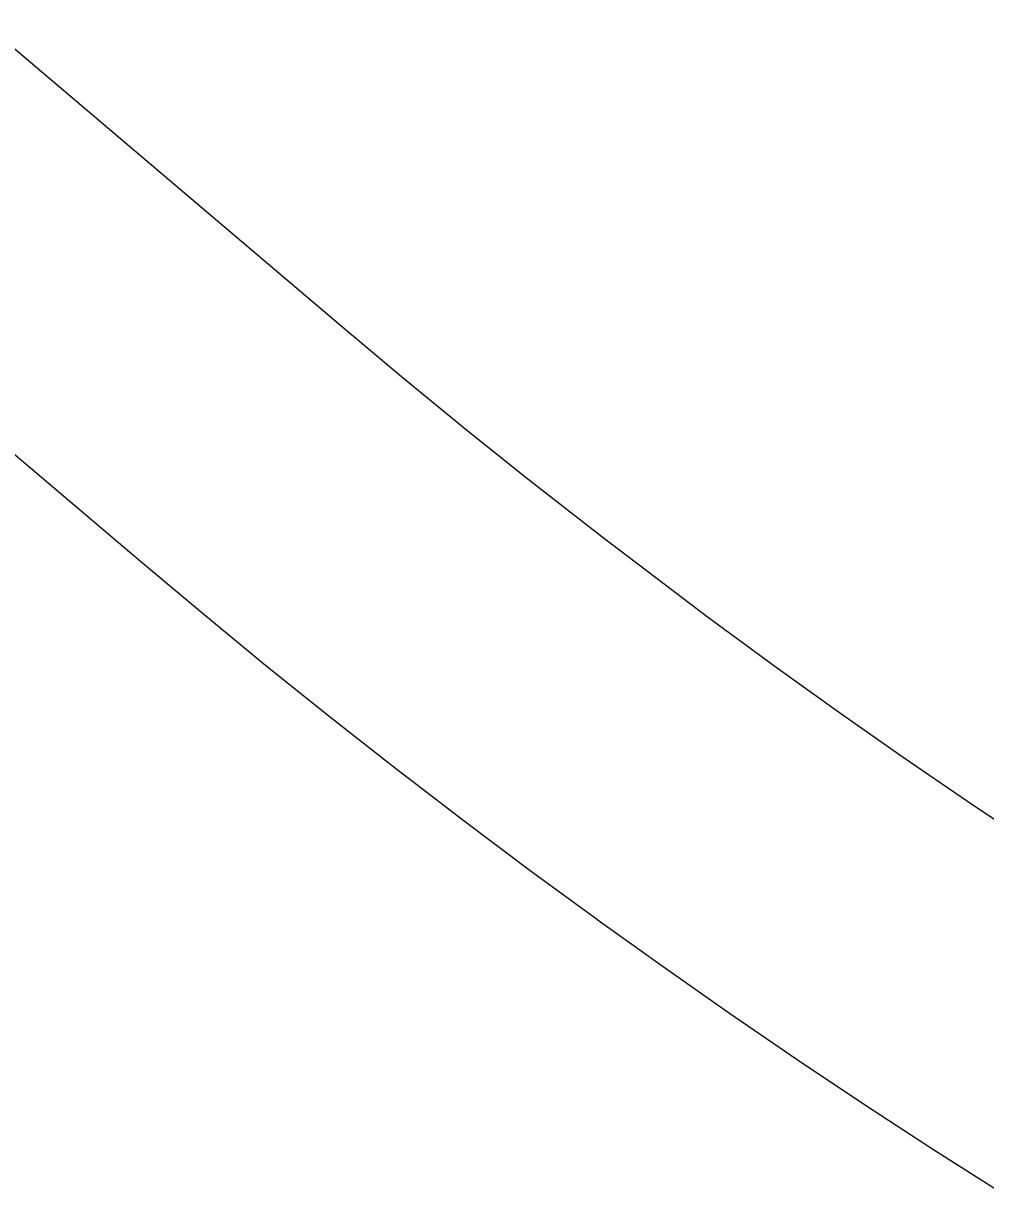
# Model space of a CAD drawing. Extents: x 2071991 to 2268989, y 436479 to 469629.
# Drawn here: x 2095338 to 2096115, y 459152 to 460098 of the extents above; entities that cross this region are included whole.
import ezdxf

# ---------------------------------------------------------------- set-up
doc = ezdxf.new("R2010")
doc.units = 0
doc.layers.add('approx_PSA', color=7, linetype='Continuous')

msp = doc.modelspace()

# ---------------------------------------------------------------- linework, layer by layer
at = {"layer": 'approx_PSA'}
for p, q in [((2095306.94, 460097.57), (2095594.43, 459853.59)), ((2095432.67, 459662.98), (2095145.18, 459906.95)), ((2095594.43, 459853.59), (2095643.48, 459812.43)), ((2095643.48, 459812.43), (2095692.97, 459771.8)), ((2095692.97, 459771.8), (2095742.9, 459731.71)), ((2095742.9, 459731.71), (2095805.05, 459683.05)), ((2095805.05, 459683.05), (2095891.35, 459617.68)), ((2095483.8, 459620.06), (2095432.67, 459662.98)), ((2095535.4, 459577.7), (2095483.8, 459620.06)), ((2095891.35, 459617.68), (2095945.94, 459577.59)), ((2095587.46, 459535.91), (2095535.4, 459577.7)), ((2095945.94, 459577.59), (2095997, 459540.96)), ((2095997, 459540.96), (2096048.45, 459504.88)), ((2095639.97, 459494.69), (2095587.46, 459535.91)), ((2096048.45, 459504.88), (2096100.28, 459469.36)), ((2095652.29, 459485.24), (2095639.97, 459494.69)), ((2095652.25, 459485.18), (2095652.29, 459485.24)), ((2095652.3, 459485.23), (2095652.25, 459485.18)), ((2095692.92, 459454.05), (2095652.3, 459485.23)), ((2096100.28, 459469.36), (2096152.49, 459434.39)), ((2095746.32, 459413.98), (2095692.92, 459454.05)), ((2095799.83, 459374.73), (2095746.32, 459413.98)), ((2095802.11, 459373.09), (2095799.83, 459374.73)), ((2095853.76, 459336.06), (2095802.11, 459373.09)), ((2095908.11, 459297.98), (2095853.76, 459336.06)), ((2095962.84, 459260.5), (2095908.11, 459297.98)), ((2095962.86, 459260.49), (2095962.84, 459260.5)), ((2096018.02, 459223.59), (2095962.86, 459260.49)), ((2096073.58, 459187.29), (2096018.02, 459223.59)), ((2096129.53, 459151.6), (2096073.58, 459187.29))]:
    msp.add_line(p, q, dxfattribs=at)

doc.saveas('drawing.dxf')
